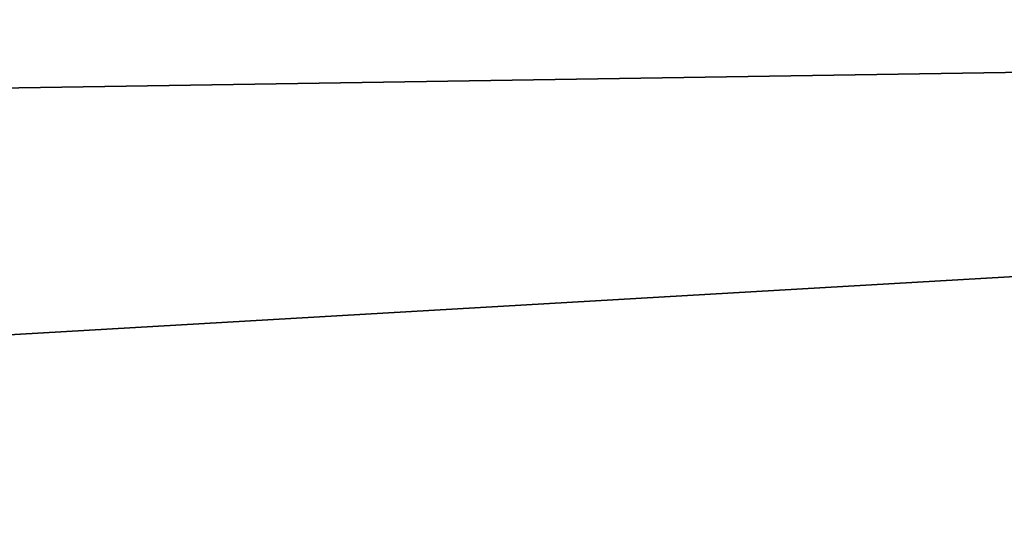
# Model space of a CAD drawing. Header units: millimetres. Extents: x -522 to 188, y -54 to 63.
# Tile 265 of 656: x -4.25903 to -4.25197, y -36.79644 to -36.79287. Entities that reach past the tile are written whole.
import ezdxf

# ---------------------------------------------------------------- set-up
doc = ezdxf.new("R2010")
doc.units = ezdxf.units.MM
doc.header["$LTSCALE"] = 65.185185
for name, color, linetype in [('1', 7, 'CONTINUOUS'), ('2', 7, 'CONTINUOUS'), ('8', 7, 'CONTINUOUS'), ('9', 7, 'CONTINUOUS')]:
    doc.layers.add(name, color=color, linetype=linetype)

msp = doc.modelspace()

# ---------------------------------------------------------------- linework, layer by layer
at = {"layer": '1', "color": 7, "linetype": 'CONTINUOUS'}
for points in [[(-4.178713, 23, -12.3100917), (-4.974943, -36.8, -12.0104057), (-4.9497475, 4.8466881, -12.0208153), (-4.178713, 23, -12.3100917)], [(-4.974943, -36.8, -12.0104057), (-4.178713, 23, -12.3100917), (-4.178775, -36.8, -12.3100676), (-4.974943, -36.8, -12.0104057)]]:
    msp.add_3dface(points, dxfattribs=at)
at = {"layer": '2', "color": 7, "linetype": 'CONTINUOUS'}
for points in [[(-4.178775, -36.8, 12.3100676), (-4.9748846, 23, 12.0104339), (-4.974943, -36.8, 12.0104057), (-4.178775, -36.8, 12.3100676)], [(-4.178713, 23, 12.3100917), (-4.9748846, 23, 12.0104339), (-4.178775, -36.8, 12.3100676), (-4.178713, 23, 12.3100917)]]:
    msp.add_3dface(points, dxfattribs=at)
at = {"layer": '8', "color": 3, "linetype": 'CONTINUOUS'}
for points in [[(-4.2173768, -36.7927089, -10.1816483), (-4.6816195, -36.8, -9.8433952), (-4.8742587, -36.7927089, -9.8840189), (-4.2173768, -36.7927089, -10.1816483)], [(-4.3427616, -36.8, -9.9975121), (-4.6816195, -36.8, -9.8433952), (-4.2173768, -36.7927089, -10.1816483), (-4.3427616, -36.8, -9.9975121)], [(-3.998883, -36.8, -10.1399671), (-4.3427616, -36.8, -9.9975121), (-4.2173768, -36.7927089, -10.1816483), (-3.998883, -36.8, -10.1399671)]]:
    msp.add_3dface(points, dxfattribs=at)
at = {"layer": '9', "color": 3, "linetype": 'CONTINUOUS'}
for points in [[(-4.8742587, -36.7927089, 9.8840189), (-4.3427608, -36.8, 9.9975124), (-4.2173768, -36.7927089, 10.1816483), (-4.8742587, -36.7927089, 9.8840189)], [(-4.3427608, -36.8, 9.9975124), (-3.9988822, -36.8, 10.1399675), (-4.2173768, -36.7927089, 10.1816483), (-4.3427608, -36.8, 9.9975124)]]:
    msp.add_3dface(points, dxfattribs=at)

doc.saveas('drawing.dxf')
